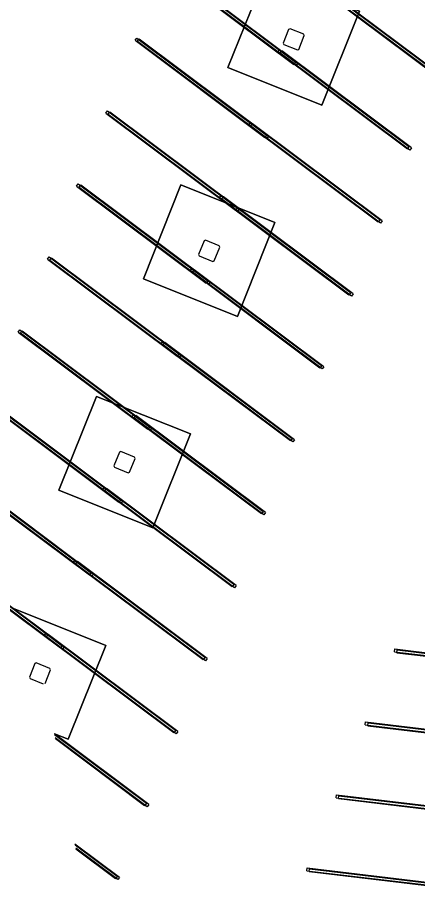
# Model space of a CAD drawing. Extents: x 468143 to 491361, y 1438528 to 1468730.
# Drawn here: x 488659.9 to 488707.3, y 1467080.9 to 1467184.3 of the extents above; entities that cross this region are included whole.
import ezdxf

# ---------------------------------------------------------------- set-up
doc = ezdxf.new("R2010")
doc.units = 0
doc.layers.add('Default', color=7, linetype='Continuous')
doc.layers.add('Xreference_dp', color=7, linetype='Continuous')

# ---------------------------------------------------------------- blocks, each defined once
blk = doc.blocks.new('Footing-Rectangular - F1-181549-FOUNDATION PLAN_1')
at = {"layer": 'Default'}
for p, q in [((72, 72), (-72, 72)), ((-72, 72), (-72, -72)), ((-72, -72), (-72, 72)), ((-72, 72), (72, 72)), ((72, -72), (72, 72)), ((72, 72), (72, -72)), ((-72, -72), (72, -72)), ((72, -72), (-72, -72))]:
    blk.add_line(p, q, dxfattribs=at)

msp = doc.modelspace()

# ---------------------------------------------------------------- linework, layer by layer
at = {"layer": 'Xreference_dp'}
for p, q in [((488677.29, 1467190.29), (488692.67, 1467178.78)), ((488677.49, 1467190.56), (488692.87, 1467179.05)), ((488677.57, 1467190.18), (488692.95, 1467178.67)), ((488677.77, 1467190.45), (488693.15, 1467178.94)), ((488709.58, 1467177.37), (488694.2, 1467188.88)), ((488709.78, 1467177.64), (488694.4, 1467189.15)), ((488709.86, 1467177.26), (488694.48, 1467188.77)), ((488710.06, 1467177.53), (488694.68, 1467189.04)), ((488692.04, 1467182.93), (488691.39, 1467181.31)), ((488692.21, 1467183), (488692.04, 1467182.93)), ((488693.83, 1467182.35), (488692.21, 1467183)), ((488673.83, 1467181.64), (488674.03, 1467181.91)), ((488673.83, 1467181.64), (488689.21, 1467170.13)), ((488674.03, 1467181.91), (488689.4, 1467170.4)), ((488674.11, 1467181.53), (488674.31, 1467181.8)), ((488674.11, 1467181.53), (488689.49, 1467170.02)), ((488674.31, 1467181.8), (488689.69, 1467170.29)), ((488693.25, 1467180.56), (488693.9, 1467182.19)), ((488693.9, 1467182.19), (488693.83, 1467182.35)), ((488690.74, 1467180.23), (488690.93, 1467180.5)), ((488706.31, 1467168.99), (488690.93, 1467180.5)), ((488691.39, 1467181.31), (488691.46, 1467181.14)), ((488691.46, 1467181.14), (488693.09, 1467180.49)), ((488693.09, 1467180.49), (488693.25, 1467180.56)), ((488706.12, 1467168.72), (488690.74, 1467180.23)), ((488691.02, 1467180.12), (488691.22, 1467180.38)), ((488706.4, 1467168.61), (488691.02, 1467180.12)), ((488706.6, 1467168.88), (488691.22, 1467180.38)), ((488692.87, 1467179.05), (488692.67, 1467178.78)), ((488693.15, 1467178.94), (488692.95, 1467178.67)), ((488670.36, 1467172.99), (488670.56, 1467173.26)), ((488670.56, 1467173.26), (488685.94, 1467161.75)), ((488670.36, 1467172.99), (488685.74, 1467161.48)), ((488670.65, 1467172.88), (488670.85, 1467173.15)), ((488670.65, 1467172.88), (488686.03, 1467161.37)), ((488670.85, 1467173.15), (488686.23, 1467161.64)), ((488687.27, 1467171.58), (488687.47, 1467171.84)), ((488702.65, 1467160.07), (488687.27, 1467171.58)), ((488702.85, 1467160.34), (488687.47, 1467171.84)), ((488687.56, 1467171.47), (488687.76, 1467171.73)), ((488702.94, 1467159.96), (488687.56, 1467171.47)), ((488703.14, 1467160.23), (488687.76, 1467171.73)), ((488689.4, 1467170.4), (488689.21, 1467170.13)), ((488689.69, 1467170.29), (488689.49, 1467170.02)), ((488706.31, 1467168.99), (488706.12, 1467168.72)), ((488706.6, 1467168.88), (488706.4, 1467168.61)), ((488666.9, 1467164.34), (488667.1, 1467164.61)), ((488666.9, 1467164.34), (488682.28, 1467152.83)), ((488667.1, 1467164.61), (488682.48, 1467153.1)), ((488667.19, 1467164.23), (488667.39, 1467164.49)), ((488667.19, 1467164.23), (488682.57, 1467152.72)), ((488667.39, 1467164.49), (488682.77, 1467152.99)), ((488683.81, 1467162.93), (488684.01, 1467163.19)), ((488699.19, 1467151.42), (488683.81, 1467162.93)), ((488699.39, 1467151.69), (488684.01, 1467163.19)), ((488684.1, 1467162.82), (488684.3, 1467163.08)), ((488699.68, 1467151.58), (488684.3, 1467163.08)), ((488699.48, 1467151.31), (488684.1, 1467162.82)), ((488685.94, 1467161.75), (488685.74, 1467161.48)), ((488686.23, 1467161.64), (488686.03, 1467161.37)), ((488702.85, 1467160.34), (488702.65, 1467160.07)), ((488703.14, 1467160.23), (488702.94, 1467159.96)), ((488682.01, 1467157.86), (488681.36, 1467156.24)), ((488682.18, 1467157.93), (488682.01, 1467157.86)), ((488683.8, 1467157.28), (488682.18, 1467157.93)), ((488683.22, 1467155.49), (488683.87, 1467157.12)), ((488683.87, 1467157.12), (488683.8, 1467157.28)), ((488663.44, 1467155.69), (488663.64, 1467155.95)), ((488663.44, 1467155.69), (488678.82, 1467144.18)), ((488663.64, 1467155.95), (488679.02, 1467144.45)), ((488663.73, 1467155.58), (488663.93, 1467155.84)), ((488663.93, 1467155.84), (488679.31, 1467144.34)), ((488681.36, 1467156.24), (488681.43, 1467156.07)), ((488681.43, 1467156.07), (488683.06, 1467155.42)), ((488663.73, 1467155.58), (488679.11, 1467144.07)), ((488683.06, 1467155.42), (488683.22, 1467155.49)), ((488680.35, 1467154.28), (488680.55, 1467154.54)), ((488695.73, 1467142.77), (488680.35, 1467154.28)), ((488695.93, 1467143.04), (488680.55, 1467154.54)), ((488680.64, 1467154.16), (488680.84, 1467154.43)), ((488696.02, 1467142.66), (488680.64, 1467154.16)), ((488696.22, 1467142.92), (488680.84, 1467154.43)), ((488682.48, 1467153.1), (488682.28, 1467152.83)), ((488682.77, 1467152.99), (488682.57, 1467152.72)), ((488699.39, 1467151.69), (488699.19, 1467151.42)), ((488699.68, 1467151.58), (488699.48, 1467151.31)), ((488659.98, 1467147.04), (488660.18, 1467147.3)), ((488659.98, 1467147.04), (488675.36, 1467135.53)), ((488660.18, 1467147.3), (488675.56, 1467135.8)), ((488660.26, 1467146.93), (488660.46, 1467147.19)), ((488660.26, 1467146.93), (488675.64, 1467135.42)), ((488660.46, 1467147.19), (488675.84, 1467135.69)), ((488676.89, 1467145.62), (488677.09, 1467145.89)), ((488692.27, 1467134.12), (488676.89, 1467145.62)), ((488692.47, 1467134.38), (488677.09, 1467145.89)), ((488677.17, 1467145.51), (488677.37, 1467145.78)), ((488692.55, 1467134.01), (488677.17, 1467145.51)), ((488692.75, 1467134.27), (488677.37, 1467145.78)), ((488679.02, 1467144.45), (488678.82, 1467144.18)), ((488679.31, 1467144.34), (488679.11, 1467144.07)), ((488695.93, 1467143.04), (488695.73, 1467142.77)), ((488696.22, 1467142.92), (488696.02, 1467142.66)), ((488656.52, 1467138.39), (488671.9, 1467126.88)), ((488656.72, 1467138.65), (488672.1, 1467127.15)), ((488656.8, 1467138.28), (488672.18, 1467126.77)), ((488657, 1467138.54), (488672.38, 1467127.03)), ((488673.43, 1467136.97), (488673.63, 1467137.24)), ((488689.01, 1467125.73), (488673.63, 1467137.24)), ((488673.71, 1467136.86), (488673.91, 1467137.13)), ((488689.29, 1467125.62), (488673.91, 1467137.13)), ((488688.81, 1467125.47), (488673.43, 1467136.97)), ((488689.09, 1467125.36), (488673.71, 1467136.86)), ((488675.56, 1467135.8), (488675.36, 1467135.53)), ((488675.84, 1467135.69), (488675.64, 1467135.42)), ((488692.47, 1467134.38), (488692.27, 1467134.12)), ((488692.75, 1467134.27), (488692.55, 1467134.01)), ((488671.98, 1467132.79), (488671.33, 1467131.17)), ((488672.15, 1467132.86), (488671.98, 1467132.79)), ((488673.77, 1467132.21), (488672.15, 1467132.86)), ((488673.19, 1467130.43), (488673.84, 1467132.05)), ((488673.84, 1467132.05), (488673.77, 1467132.21)), ((488671.33, 1467131.17), (488671.4, 1467131.01)), ((488671.4, 1467131.01), (488673.03, 1467130.36)), ((488653.26, 1467130), (488668.64, 1467118.49)), ((488653.54, 1467129.89), (488668.92, 1467118.38)), ((488673.03, 1467130.36), (488673.19, 1467130.43)), ((488653.06, 1467129.73), (488668.44, 1467118.23)), ((488653.34, 1467129.62), (488668.72, 1467118.12)), ((488669.97, 1467128.32), (488670.17, 1467128.59)), ((488685.35, 1467116.82), (488669.97, 1467128.32)), ((488685.55, 1467117.08), (488670.17, 1467128.59)), ((488670.25, 1467128.21), (488670.45, 1467128.48)), ((488685.63, 1467116.7), (488670.25, 1467128.21)), ((488685.83, 1467116.97), (488670.45, 1467128.48)), ((488672.1, 1467127.15), (488671.9, 1467126.88)), ((488672.38, 1467127.03), (488672.18, 1467126.77)), ((488689.01, 1467125.73), (488688.81, 1467125.47)), ((488689.29, 1467125.62), (488689.09, 1467125.36)), ((488649.6, 1467121.08), (488664.98, 1467109.58)), ((488649.8, 1467121.35), (488665.18, 1467109.84)), ((488649.88, 1467120.97), (488665.26, 1467109.47)), ((488650.08, 1467121.24), (488665.46, 1467109.73)), ((488666.51, 1467119.67), (488666.71, 1467119.94)), ((488681.89, 1467108.16), (488666.51, 1467119.67)), ((488682.09, 1467108.43), (488666.71, 1467119.94)), ((488666.79, 1467119.56), (488666.99, 1467119.83)), ((488682.17, 1467108.05), (488666.79, 1467119.56)), ((488682.37, 1467108.32), (488666.99, 1467119.83)), ((488668.64, 1467118.49), (488668.44, 1467118.23)), ((488668.92, 1467118.38), (488668.72, 1467118.12)), ((488685.55, 1467117.08), (488685.35, 1467116.82)), ((488685.83, 1467116.97), (488685.63, 1467116.7)), ((488670.36, 1467109.88), (488659.22, 1467114.34)), ((488659.22, 1467114.34), (488670.36, 1467109.88)), ((488663.05, 1467111.02), (488663.25, 1467111.29)), ((488678.63, 1467099.78), (488663.25, 1467111.29)), ((488678.43, 1467099.51), (488663.05, 1467111.02)), ((488663.33, 1467110.91), (488663.53, 1467111.18)), ((488678.71, 1467099.4), (488663.33, 1467110.91)), ((488678.91, 1467099.67), (488663.53, 1467111.18)), ((488665.18, 1467109.84), (488664.98, 1467109.58)), ((488665.46, 1467109.73), (488665.26, 1467109.47)), ((488665.9, 1467098.74), (488670.36, 1467109.88)), ((488670.36, 1467109.88), (488665.9, 1467098.74)), ((488704.59, 1467109.12), (488704.63, 1467109.45)), ((488704.59, 1467109.12), (488722.46, 1467106.98)), ((488704.63, 1467109.45), (488722.5, 1467107.31)), ((488704.87, 1467109.01), (488704.91, 1467109.34)), ((488704.91, 1467109.34), (488722.78, 1467107.2)), ((488682.09, 1467108.43), (488681.89, 1467108.16)), ((488682.37, 1467108.32), (488682.17, 1467108.05)), ((488704.87, 1467109.01), (488722.74, 1467106.87)), ((488661.96, 1467107.73), (488661.31, 1467106.1)), ((488662.12, 1467107.8), (488661.96, 1467107.73)), ((488663.74, 1467107.15), (488662.12, 1467107.8)), ((488663.81, 1467106.98), (488663.74, 1467107.15)), ((488661.31, 1467106.1), (488661.38, 1467105.94)), ((488663.16, 1467105.36), (488663.81, 1467106.98)), ((488661.38, 1467105.94), (488662.94, 1467105.31)), ((488701.13, 1467100.47), (488701.17, 1467100.8)), ((488701.13, 1467100.47), (488719, 1467098.33)), ((488701.17, 1467100.8), (488719.04, 1467098.66)), ((488701.41, 1467100.35), (488701.45, 1467100.69)), ((488701.41, 1467100.35), (488719.28, 1467098.22)), ((488701.45, 1467100.69), (488719.32, 1467098.55)), ((488664.27, 1467099.39), (488665.9, 1467098.74)), ((488665.9, 1467098.74), (488664.27, 1467099.39)), ((488675.45, 1467091.02), (488664.28, 1467099.38)), ((488675.17, 1467091.13), (488664.3, 1467099.26)), ((488675.25, 1467090.75), (488664.37, 1467098.9)), ((488674.97, 1467090.86), (488664.39, 1467098.78)), ((488678.63, 1467099.78), (488678.43, 1467099.51)), ((488678.91, 1467099.67), (488678.71, 1467099.4)), ((488697.67, 1467091.81), (488697.71, 1467092.15)), ((488697.67, 1467091.81), (488715.54, 1467089.68)), ((488697.71, 1467092.15), (488715.58, 1467090.01)), ((488697.95, 1467091.7), (488697.99, 1467092.03)), ((488697.95, 1467091.7), (488715.82, 1467089.57)), ((488697.99, 1467092.03), (488715.86, 1467089.9)), ((488675.17, 1467091.13), (488674.97, 1467090.86)), ((488675.45, 1467091.02), (488675.25, 1467090.75)), ((488671.99, 1467082.37), (488666.71, 1467086.32)), ((488671.71, 1467082.48), (488666.73, 1467086.2)), ((488671.79, 1467082.1), (488666.8, 1467085.84)), ((488671.51, 1467082.21), (488666.82, 1467085.72)), ((488694.21, 1467083.16), (488694.25, 1467083.49)), ((488694.25, 1467083.49), (488712.12, 1467081.36)), ((488694.49, 1467083.05), (488694.53, 1467083.38)), ((488694.53, 1467083.38), (488712.4, 1467081.25)), ((488671.71, 1467082.48), (488671.51, 1467082.21)), ((488671.99, 1467082.37), (488671.79, 1467082.1)), ((488694.21, 1467083.16), (488712.08, 1467081.03)), ((488694.49, 1467083.05), (488712.36, 1467080.92))]:
    msp.add_line(p, q, dxfattribs=at)

# ---------------------------------------------------------------- block references
at = {"layer": 'Xreference_dp', "xscale": 0.08333333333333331, "yscale": 0.08333333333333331, "rotation": 158.19551636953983}
for p in [(488692.65, 1467181.75), (488682.62, 1467156.68), (488672.59, 1467131.61)]:
    msp.add_blockref('Footing-Rectangular - F1-181549-FOUNDATION PLAN_1', p, dxfattribs=at)

doc.saveas('drawing.dxf')
